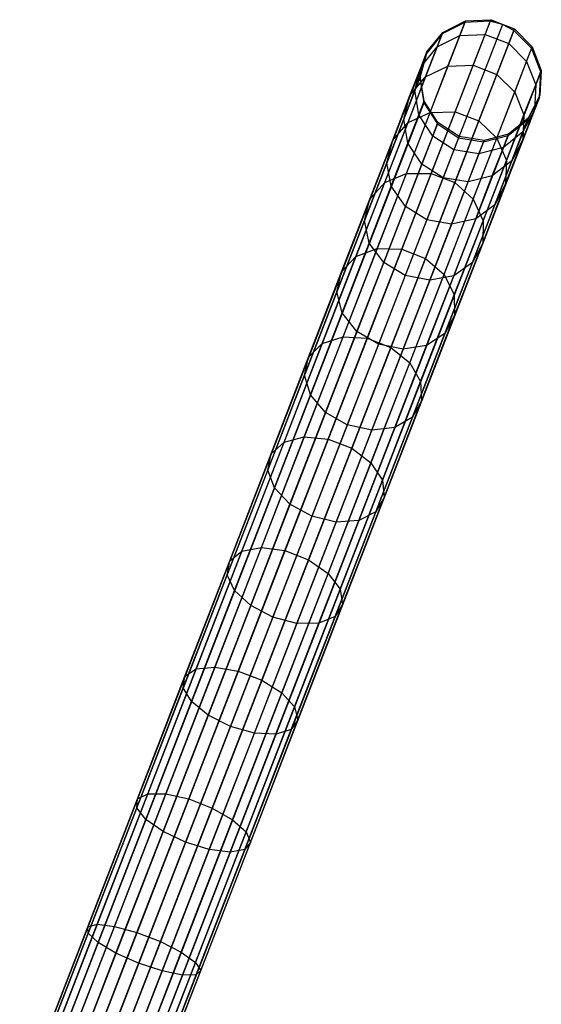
# Model space of a CAD drawing. Extents: x -102 to 102, y -101 to 102.
# Tile 472 of 481: x 29 to 37, y 79 to 95. Entities that reach past the tile are written whole.
import ezdxf

# ---------------------------------------------------------------- set-up
doc = ezdxf.new("R2010")
doc.units = 0
doc.header["$LTSCALE"] = 25.4
doc.layers.get('0').update_dxf_attribs({"linetype": 'CONTINUOUS'})

# ---------------------------------------------------------------- blocks, each defined once
blk = doc.blocks.new('NL2500011659_STL')
at = {"color": 0}
for p, q in [((36.095, 94.796, -26.515), (36.51, 94.816, -26.507)), ((36.095, 94.796, -26.515), (36.51, 94.816, -26.507)), ((36.416, 94.574, -24.063), (36.51, 94.816, -26.507)), ((36.416, 94.574, -24.063), (36.51, 94.816, -26.507)), ((36.5, 94.79, -28.963), (36.51, 94.816, -26.507)), ((36.5, 94.79, -28.963), (36.51, 94.816, -26.507)), ((36.702, 94.736, -28.965), (36.51, 94.816, -26.507)), ((36.51, 94.816, -26.507), (36.898, 94.666, -26.507)), ((36.702, 94.736, -28.965), (36.51, 94.816, -26.507)), ((36.51, 94.816, -26.507), (36.898, 94.666, -26.507)), ((36.085, 94.77, -28.952), (29.517, 77.817, -288.952)), ((36.085, 94.77, -28.952), (29.517, 77.817, -288.952)), ((36.5, 94.79, -28.963), (29.933, 77.837, -288.963)), ((36.5, 94.79, -28.963), (29.933, 77.837, -288.963)), ((36.702, 94.736, -28.965), (30.134, 77.782, -288.965)), ((36.702, 94.736, -28.965), (30.134, 77.782, -288.965)), ((36.888, 94.64, -28.963), (30.32, 77.687, -288.963)), ((36.888, 94.64, -28.963), (30.32, 77.687, -288.963)), ((36.085, 94.77, -28.952), (35.714, 94.583, -28.93)), ((36.085, 94.77, -28.952), (35.714, 94.583, -28.93)), ((35.724, 94.608, -26.529), (36.095, 94.796, -26.515)), ((35.724, 94.608, -26.529), (36.095, 94.796, -26.515)), ((36.002, 94.555, -24.091), (36.095, 94.796, -26.515)), ((36.002, 94.555, -24.091), (36.095, 94.796, -26.515)), ((36.085, 94.77, -28.952), (36.095, 94.796, -26.515)), ((36.085, 94.77, -28.952), (36.095, 94.796, -26.515)), ((36.5, 94.79, -28.963), (36.085, 94.77, -28.952)), ((36.5, 94.79, -28.963), (36.085, 94.77, -28.952)), ((36.702, 94.736, -28.965), (36.5, 94.79, -28.963)), ((36.702, 94.736, -28.965), (36.5, 94.79, -28.963)), ((36.888, 94.64, -28.963), (36.702, 94.736, -28.965)), ((36.702, 94.736, -28.965), (36.898, 94.666, -26.507)), ((36.702, 94.736, -28.965), (36.898, 94.666, -26.507)), ((36.888, 94.64, -28.963), (36.702, 94.736, -28.965)), ((36.804, 94.424, -24.063), (36.898, 94.666, -26.507)), ((36.804, 94.424, -24.063), (36.898, 94.666, -26.507)), ((36.888, 94.64, -28.963), (36.898, 94.666, -26.507)), ((36.888, 94.64, -28.963), (36.898, 94.666, -26.507)), ((37.181, 94.346, -28.952), (36.888, 94.64, -28.963)), ((37.181, 94.346, -28.952), (36.888, 94.64, -28.963)), ((36.898, 94.666, -26.507), (37.191, 94.371, -26.515)), ((36.898, 94.666, -26.507), (37.191, 94.371, -26.515)), ((35.714, 94.583, -28.93), (29.147, 77.63, -288.93)), ((35.714, 94.583, -28.93), (29.147, 77.63, -288.93)), ((35.714, 94.583, -28.93), (35.452, 94.262, -28.902)), ((35.714, 94.583, -28.93), (35.452, 94.262, -28.902)), ((35.462, 94.287, -26.548), (35.724, 94.608, -26.529)), ((35.462, 94.287, -26.548), (35.724, 94.608, -26.529)), ((35.632, 94.372, -24.142), (35.724, 94.608, -26.529)), ((35.632, 94.372, -24.142), (35.724, 94.608, -26.529)), ((35.632, 94.372, -24.142), (36.002, 94.555, -24.091)), ((35.632, 94.372, -24.142), (36.002, 94.555, -24.091)), ((35.714, 94.583, -28.93), (35.724, 94.608, -26.529)), ((35.714, 94.583, -28.93), (35.724, 94.608, -26.529)), ((35.807, 94.052, -21.714), (36.002, 94.555, -24.091)), ((35.807, 94.052, -21.714), (36.002, 94.555, -24.091)), ((36.002, 94.555, -24.091), (36.416, 94.574, -24.063)), ((36.002, 94.555, -24.091), (36.416, 94.574, -24.063)), ((36.22, 94.067, -21.667), (36.416, 94.574, -24.063)), ((36.22, 94.067, -21.667), (36.416, 94.574, -24.063)), ((36.416, 94.574, -24.063), (36.804, 94.424, -24.063)), ((36.416, 94.574, -24.063), (36.804, 94.424, -24.063)), ((37.181, 94.346, -28.952), (30.614, 77.392, -288.952)), ((37.181, 94.346, -28.952), (30.614, 77.392, -288.952)), ((35.372, 94.054, -24.207), (35.632, 94.372, -24.142)), ((35.372, 94.054, -24.207), (35.632, 94.372, -24.142)), ((35.44, 93.876, -21.8), (35.632, 94.372, -24.142)), ((35.44, 93.876, -21.8), (35.632, 94.372, -24.142)), ((36.608, 93.917, -21.667), (36.804, 94.424, -24.063)), ((36.608, 93.917, -21.667), (36.804, 94.424, -24.063)), ((36.804, 94.424, -24.063), (37.098, 94.131, -24.091)), ((36.804, 94.424, -24.063), (37.098, 94.131, -24.091)), ((37.098, 94.131, -24.091), (37.191, 94.371, -26.515)), ((37.098, 94.131, -24.091), (37.191, 94.371, -26.515)), ((37.181, 94.346, -28.952), (37.191, 94.371, -26.515)), ((37.181, 94.346, -28.952), (37.191, 94.371, -26.515)), ((37.329, 93.958, -28.93), (37.181, 94.346, -28.952)), ((37.329, 93.958, -28.93), (37.181, 94.346, -28.952)), ((37.191, 94.371, -26.515), (37.339, 93.983, -26.529)), ((37.191, 94.371, -26.515), (37.339, 93.983, -26.529)), ((35.452, 94.262, -28.902), (28.884, 77.309, -288.902)), ((35.452, 94.262, -28.902), (28.884, 77.309, -288.902)), ((35.452, 94.262, -28.902), (35.343, 93.862, -28.874)), ((35.452, 94.262, -28.902), (35.343, 93.862, -28.874)), ((35.353, 93.886, -26.568), (35.462, 94.287, -26.548)), ((35.353, 93.886, -26.568), (35.462, 94.287, -26.548)), ((35.372, 94.054, -24.207), (35.462, 94.287, -26.548)), ((35.372, 94.054, -24.207), (35.462, 94.287, -26.548)), ((35.452, 94.262, -28.902), (35.462, 94.287, -26.548)), ((35.452, 94.262, -28.902), (35.462, 94.287, -26.548)), ((35.183, 93.568, -21.91), (35.372, 94.054, -24.207)), ((35.183, 93.568, -21.91), (35.372, 94.054, -24.207)), ((35.265, 93.658, -24.274), (35.372, 94.054, -24.207)), ((35.265, 93.658, -24.274), (35.372, 94.054, -24.207)), ((35.44, 93.876, -21.8), (35.807, 94.052, -21.714)), ((35.44, 93.876, -21.8), (35.807, 94.052, -21.714)), ((35.513, 93.294, -19.417), (35.807, 94.052, -21.714)), ((35.513, 93.294, -19.417), (35.807, 94.052, -21.714)), ((35.807, 94.052, -21.714), (36.22, 94.067, -21.667)), ((35.807, 94.052, -21.714), (36.22, 94.067, -21.667)), ((35.924, 93.302, -19.351), (36.22, 94.067, -21.667)), ((35.924, 93.302, -19.351), (36.22, 94.067, -21.667)), ((36.22, 94.067, -21.667), (36.608, 93.917, -21.667)), ((36.22, 94.067, -21.667), (36.608, 93.917, -21.667)), ((36.903, 93.628, -21.714), (37.098, 94.131, -24.091)), ((36.903, 93.628, -21.714), (37.098, 94.131, -24.091)), ((37.098, 94.131, -24.091), (37.247, 93.746, -24.142)), ((37.098, 94.131, -24.091), (37.247, 93.746, -24.142)), ((35.343, 93.862, -28.874), (28.776, 76.908, -288.874)), ((35.343, 93.862, -28.874), (28.776, 76.908, -288.874)), ((37.329, 93.958, -28.93), (30.762, 77.004, -288.93)), ((37.329, 93.958, -28.93), (30.762, 77.004, -288.93)), ((35.151, 93.129, -19.537), (35.44, 93.876, -21.8)), ((35.151, 93.129, -19.537), (35.44, 93.876, -21.8)), ((35.183, 93.568, -21.91), (35.44, 93.876, -21.8)), ((35.183, 93.568, -21.91), (35.44, 93.876, -21.8)), ((35.265, 93.658, -24.274), (35.353, 93.886, -26.568)), ((35.265, 93.658, -24.274), (35.353, 93.886, -26.568)), ((35.343, 93.862, -28.874), (35.353, 93.886, -26.568)), ((35.343, 93.862, -28.874), (35.353, 93.886, -26.568)), ((35.343, 93.862, -28.874), (35.408, 93.451, -28.848)), ((35.343, 93.862, -28.874), (35.408, 93.451, -28.848)), ((35.417, 93.475, -26.585), (35.353, 93.886, -26.568)), ((35.417, 93.475, -26.585), (35.353, 93.886, -26.568)), ((36.311, 93.152, -19.351), (36.608, 93.917, -21.667)), ((36.311, 93.152, -19.351), (36.608, 93.917, -21.667)), ((36.608, 93.917, -21.667), (36.903, 93.628, -21.714)), ((36.608, 93.917, -21.667), (36.903, 93.628, -21.714)), ((37.247, 93.746, -24.142), (37.339, 93.983, -26.529)), ((37.247, 93.746, -24.142), (37.339, 93.983, -26.529)), ((37.307, 93.543, -28.902), (37.329, 93.958, -28.93)), ((37.307, 93.543, -28.902), (37.329, 93.958, -28.93)), ((37.339, 93.983, -26.529), (37.316, 93.568, -26.548)), ((37.339, 93.983, -26.529), (37.316, 93.568, -26.548)), ((37.329, 93.958, -28.93), (37.339, 93.983, -26.529)), ((37.329, 93.958, -28.93), (37.339, 93.983, -26.529)), ((37.055, 93.251, -21.8), (37.247, 93.746, -24.142)), ((37.055, 93.251, -21.8), (37.247, 93.746, -24.142)), ((37.247, 93.746, -24.142), (37.226, 93.336, -24.207)), ((37.247, 93.746, -24.142), (37.226, 93.336, -24.207)), ((37.307, 93.543, -28.902), (30.739, 76.59, -288.902)), ((37.307, 93.543, -28.902), (30.739, 76.59, -288.902)), ((34.899, 92.835, -19.691), (35.183, 93.568, -21.91)), ((34.899, 92.835, -19.691), (35.183, 93.568, -21.91)), ((35.08, 93.182, -22.025), (35.265, 93.658, -24.274)), ((35.08, 93.182, -22.025), (35.265, 93.658, -24.274)), ((35.08, 93.182, -22.025), (35.183, 93.568, -21.91)), ((35.08, 93.182, -22.025), (35.183, 93.568, -21.91)), ((35.33, 93.252, -24.333), (35.265, 93.658, -24.274)), ((35.33, 93.252, -24.333), (35.265, 93.658, -24.274)), ((36.609, 92.869, -19.417), (36.903, 93.628, -21.714)), ((36.609, 92.869, -19.417), (36.903, 93.628, -21.714)), ((36.903, 93.628, -21.714), (37.055, 93.251, -21.8)), ((36.903, 93.628, -21.714), (37.055, 93.251, -21.8)), ((37.117, 93.174, -28.874), (37.307, 93.543, -28.902)), ((37.117, 93.174, -28.874), (37.307, 93.543, -28.902)), ((37.316, 93.568, -26.548), (37.126, 93.199, -26.568)), ((37.316, 93.568, -26.548), (37.126, 93.199, -26.568)), ((37.226, 93.336, -24.207), (37.316, 93.568, -26.548)), ((37.226, 93.336, -24.207), (37.316, 93.568, -26.548)), ((37.307, 93.543, -28.902), (37.316, 93.568, -26.548)), ((37.307, 93.543, -28.902), (37.316, 93.568, -26.548)), ((35.408, 93.451, -28.848), (28.84, 76.498, -288.848)), ((35.408, 93.451, -28.848), (28.84, 76.498, -288.848)), ((35.33, 93.252, -24.333), (35.417, 93.475, -26.585)), ((35.33, 93.252, -24.333), (35.417, 93.475, -26.585)), ((35.408, 93.451, -28.848), (35.417, 93.475, -26.585)), ((35.408, 93.451, -28.848), (35.417, 93.475, -26.585)), ((35.408, 93.451, -28.848), (35.633, 93.103, -28.831)), ((35.408, 93.451, -28.848), (35.633, 93.103, -28.831)), ((35.642, 93.126, -26.596), (35.417, 93.475, -26.585)), ((35.642, 93.126, -26.596), (35.417, 93.475, -26.585)), ((34.802, 92.464, -19.851), (35.08, 93.182, -22.025)), ((34.802, 92.464, -19.851), (35.08, 93.182, -22.025)), ((35.149, 92.785, -22.125), (35.08, 93.182, -22.025)), ((35.149, 92.785, -22.125), (35.08, 93.182, -22.025)), ((35.124, 92.29, -17.231), (35.513, 93.294, -19.417)), ((35.124, 92.29, -17.231), (35.513, 93.294, -19.417)), ((35.149, 92.785, -22.125), (35.33, 93.252, -24.333)), ((35.149, 92.785, -22.125), (35.33, 93.252, -24.333)), ((35.151, 93.129, -19.537), (35.513, 93.294, -19.417)), ((35.151, 93.129, -19.537), (35.513, 93.294, -19.417)), ((35.557, 92.905, -24.373), (35.33, 93.252, -24.333)), ((35.557, 92.905, -24.373), (35.33, 93.252, -24.333)), ((35.513, 93.294, -19.417), (35.924, 93.302, -19.351)), ((35.513, 93.294, -19.417), (35.924, 93.302, -19.351)), ((35.532, 92.29, -17.147), (35.924, 93.302, -19.351)), ((35.532, 92.29, -17.147), (35.924, 93.302, -19.351)), ((35.924, 93.302, -19.351), (36.311, 93.152, -19.351)), ((35.924, 93.302, -19.351), (36.311, 93.152, -19.351)), ((36.766, 92.503, -19.537), (37.055, 93.251, -21.8)), ((36.766, 92.503, -19.537), (37.055, 93.251, -21.8)), ((37.126, 93.199, -26.568), (36.803, 92.938, -26.585)), ((37.126, 93.199, -26.568), (36.803, 92.938, -26.585)), ((37.226, 93.336, -24.207), (37.038, 92.971, -24.274)), ((37.038, 92.85, -21.91), (37.226, 93.336, -24.207)), ((37.038, 92.85, -21.91), (37.226, 93.336, -24.207)), ((37.226, 93.336, -24.207), (37.038, 92.971, -24.274)), ((37.055, 93.251, -21.8), (37.038, 92.85, -21.91)), ((37.055, 93.251, -21.8), (37.038, 92.85, -21.91)), ((37.038, 92.971, -24.274), (37.126, 93.199, -26.568)), ((37.038, 92.971, -24.274), (37.126, 93.199, -26.568)), ((37.117, 93.174, -28.874), (37.126, 93.199, -26.568)), ((37.117, 93.174, -28.874), (37.126, 93.199, -26.568)), ((35.633, 93.103, -28.831), (29.065, 76.149, -288.831)), ((35.633, 93.103, -28.831), (29.065, 76.149, -288.831)), ((37.117, 93.174, -28.874), (30.549, 76.221, -288.874)), ((37.117, 93.174, -28.874), (30.549, 76.221, -288.874)), ((34.768, 92.14, -17.383), (35.151, 93.129, -19.537)), ((34.768, 92.14, -17.383), (35.151, 93.129, -19.537)), ((34.899, 92.835, -19.691), (35.151, 93.129, -19.537)), ((34.899, 92.835, -19.691), (35.151, 93.129, -19.537)), ((35.557, 92.905, -24.373), (35.642, 93.126, -26.596)), ((35.557, 92.905, -24.373), (35.642, 93.126, -26.596)), ((35.633, 93.103, -28.831), (35.642, 93.126, -26.596)), ((35.633, 93.103, -28.831), (35.642, 93.126, -26.596)), ((35.633, 93.103, -28.831), (35.981, 92.875, -28.825)), ((35.633, 93.103, -28.831), (35.981, 92.875, -28.825)), ((35.99, 92.898, -26.6), (35.642, 93.126, -26.596)), ((35.99, 92.898, -26.6), (35.642, 93.126, -26.596)), ((35.919, 92.14, -17.147), (36.311, 93.152, -19.351)), ((35.919, 92.14, -17.147), (36.311, 93.152, -19.351)), ((36.311, 93.152, -19.351), (36.609, 92.869, -19.417)), ((36.311, 93.152, -19.351), (36.609, 92.869, -19.417)), ((36.793, 92.915, -28.848), (37.117, 93.174, -28.874)), ((36.793, 92.915, -28.848), (37.117, 93.174, -28.874)), ((35.981, 92.875, -28.825), (29.414, 75.922, -288.825)), ((35.981, 92.875, -28.825), (29.414, 75.922, -288.825)), ((36.793, 92.915, -28.848), (30.226, 75.961, -288.848)), ((36.793, 92.915, -28.848), (30.226, 75.961, -288.848)), ((35.378, 92.444, -22.193), (35.557, 92.905, -24.373)), ((35.378, 92.444, -22.193), (35.557, 92.905, -24.373)), ((35.905, 92.679, -24.387), (35.557, 92.905, -24.373)), ((35.905, 92.679, -24.387), (35.557, 92.905, -24.373)), ((35.99, 92.898, -26.6), (35.905, 92.679, -24.387)), ((35.99, 92.898, -26.6), (35.905, 92.679, -24.387)), ((35.981, 92.875, -28.825), (35.99, 92.898, -26.6)), ((35.981, 92.875, -28.825), (35.99, 92.898, -26.6)), ((35.981, 92.875, -28.825), (36.392, 92.809, -28.831)), ((35.981, 92.875, -28.825), (36.392, 92.809, -28.831)), ((36.401, 92.832, -26.596), (35.99, 92.898, -26.6)), ((36.401, 92.832, -26.596), (35.99, 92.898, -26.6)), ((36.22, 91.865, -17.231), (36.609, 92.869, -19.417)), ((36.22, 91.865, -17.231), (36.609, 92.869, -19.417)), ((36.392, 92.809, -28.831), (36.793, 92.915, -28.848)), ((36.392, 92.809, -28.831), (36.793, 92.915, -28.848)), ((36.803, 92.938, -26.585), (36.401, 92.832, -26.596)), ((36.803, 92.938, -26.585), (36.401, 92.832, -26.596)), ((36.609, 92.869, -19.417), (36.766, 92.503, -19.537)), ((36.609, 92.869, -19.417), (36.766, 92.503, -19.537)), ((37.038, 92.971, -24.274), (36.716, 92.715, -24.333)), ((37.038, 92.971, -24.274), (36.716, 92.715, -24.333)), ((36.716, 92.715, -24.333), (36.803, 92.938, -26.585)), ((36.716, 92.715, -24.333), (36.803, 92.938, -26.585)), ((36.793, 92.915, -28.848), (36.803, 92.938, -26.585)), ((36.793, 92.915, -28.848), (36.803, 92.938, -26.585)), ((36.854, 92.495, -22.025), (37.038, 92.971, -24.274)), ((36.854, 92.495, -22.025), (37.038, 92.971, -24.274)), ((36.392, 92.809, -28.831), (29.824, 75.855, -288.831)), ((36.392, 92.809, -28.831), (29.824, 75.855, -288.831)), ((34.524, 91.866, -17.578), (34.899, 92.835, -19.691)), ((34.524, 91.866, -17.578), (34.899, 92.835, -19.691)), ((34.802, 92.464, -19.851), (34.899, 92.835, -19.691)), ((34.802, 92.464, -19.851), (34.899, 92.835, -19.691)), ((34.876, 92.08, -19.991), (35.149, 92.785, -22.125)), ((34.876, 92.08, -19.991), (35.149, 92.785, -22.125)), ((35.378, 92.444, -22.193), (35.149, 92.785, -22.125)), ((35.378, 92.444, -22.193), (35.149, 92.785, -22.125)), ((36.315, 92.612, -24.373), (36.401, 92.832, -26.596)), ((36.315, 92.612, -24.373), (36.401, 92.832, -26.596)), ((36.716, 92.715, -24.333), (36.315, 92.612, -24.373)), ((36.716, 92.715, -24.333), (36.315, 92.612, -24.373)), ((36.392, 92.809, -28.831), (36.401, 92.832, -26.596)), ((36.392, 92.809, -28.831), (36.401, 92.832, -26.596)), ((36.535, 92.248, -22.125), (36.716, 92.715, -24.333)), ((36.535, 92.248, -22.125), (36.716, 92.715, -24.333)), ((36.754, 92.117, -19.691), (37.038, 92.85, -21.91)), ((36.754, 92.117, -19.691), (37.038, 92.85, -21.91)), ((37.038, 92.85, -21.91), (36.854, 92.495, -22.025)), ((37.038, 92.85, -21.91), (36.854, 92.495, -22.025)), ((35.905, 92.679, -24.387), (35.727, 92.22, -22.217)), ((35.905, 92.679, -24.387), (35.727, 92.22, -22.217)), ((36.315, 92.612, -24.373), (35.905, 92.679, -24.387)), ((36.315, 92.612, -24.373), (35.905, 92.679, -24.387)), ((36.137, 92.15, -22.193), (36.315, 92.612, -24.373)), ((36.137, 92.15, -22.193), (36.315, 92.612, -24.373)), ((34.434, 91.515, -17.782), (34.802, 92.464, -19.851)), ((34.434, 91.515, -17.782), (34.802, 92.464, -19.851)), ((34.876, 92.08, -19.991), (34.802, 92.464, -19.851)), ((34.876, 92.08, -19.991), (34.802, 92.464, -19.851)), ((35.109, 91.748, -20.086), (35.378, 92.444, -22.193)), ((35.109, 91.748, -20.086), (35.378, 92.444, -22.193)), ((35.727, 92.22, -22.217), (35.378, 92.444, -22.193)), ((35.727, 92.22, -22.217), (35.378, 92.444, -22.193)), ((36.383, 91.514, -17.383), (36.766, 92.503, -19.537)), ((36.383, 91.514, -17.383), (36.766, 92.503, -19.537)), ((36.854, 92.495, -22.025), (36.535, 92.248, -22.125)), ((36.854, 92.495, -22.025), (36.535, 92.248, -22.125)), ((36.576, 91.777, -19.851), (36.854, 92.495, -22.025)), ((36.576, 91.777, -19.851), (36.854, 92.495, -22.025)), ((36.766, 92.503, -19.537), (36.754, 92.117, -19.691)), ((36.766, 92.503, -19.537), (36.754, 92.117, -19.691)), ((34.646, 91.055, -15.185), (35.124, 92.29, -17.231)), ((34.646, 91.055, -15.185), (35.124, 92.29, -17.231)), ((34.768, 92.14, -17.383), (35.124, 92.29, -17.231)), ((34.768, 92.14, -17.383), (35.124, 92.29, -17.231)), ((35.049, 91.045, -15.085), (35.532, 92.29, -17.147)), ((35.049, 91.045, -15.085), (35.532, 92.29, -17.147)), ((35.124, 92.29, -17.231), (35.532, 92.29, -17.147)), ((35.124, 92.29, -17.231), (35.532, 92.29, -17.147)), ((35.727, 92.22, -22.217), (35.459, 91.527, -20.12)), ((35.727, 92.22, -22.217), (35.459, 91.527, -20.12)), ((35.532, 92.29, -17.147), (35.919, 92.14, -17.147)), ((35.532, 92.29, -17.147), (35.919, 92.14, -17.147)), ((36.137, 92.15, -22.193), (35.727, 92.22, -22.217)), ((36.137, 92.15, -22.193), (35.727, 92.22, -22.217)), ((36.535, 92.248, -22.125), (36.137, 92.15, -22.193)), ((36.535, 92.248, -22.125), (36.137, 92.15, -22.193)), ((36.262, 91.543, -19.991), (36.535, 92.248, -22.125)), ((36.262, 91.543, -19.991), (36.535, 92.248, -22.125)), ((34.296, 90.923, -15.368), (34.768, 92.14, -17.383)), ((34.296, 90.923, -15.368), (34.768, 92.14, -17.383)), ((34.515, 91.147, -17.96), (34.876, 92.08, -19.991)), ((34.515, 91.147, -17.96), (34.876, 92.08, -19.991)), ((34.524, 91.866, -17.578), (34.768, 92.14, -17.383)), ((34.524, 91.866, -17.578), (34.768, 92.14, -17.383)), ((35.109, 91.748, -20.086), (34.876, 92.08, -19.991)), ((35.109, 91.748, -20.086), (34.876, 92.08, -19.991)), ((35.437, 90.894, -15.085), (35.919, 92.14, -17.147)), ((35.437, 90.894, -15.085), (35.919, 92.14, -17.147)), ((35.867, 91.455, -20.086), (36.137, 92.15, -22.193)), ((35.867, 91.455, -20.086), (36.137, 92.15, -22.193)), ((35.919, 92.14, -17.147), (36.22, 91.865, -17.231)), ((35.919, 92.14, -17.147), (36.22, 91.865, -17.231)), ((36.378, 91.147, -17.578), (36.754, 92.117, -19.691)), ((36.378, 91.147, -17.578), (36.754, 92.117, -19.691)), ((36.754, 92.117, -19.691), (36.576, 91.777, -19.851)), ((36.754, 92.117, -19.691), (36.576, 91.777, -19.851)), ((34.061, 90.672, -15.602), (34.524, 91.866, -17.578)), ((34.061, 90.672, -15.602), (34.524, 91.866, -17.578)), ((34.434, 91.515, -17.782), (34.524, 91.866, -17.578)), ((34.434, 91.515, -17.782), (34.524, 91.866, -17.578)), ((34.752, 90.828, -18.081), (35.109, 91.748, -20.086)), ((34.752, 90.828, -18.081), (35.109, 91.748, -20.086)), ((35.459, 91.527, -20.12), (35.109, 91.748, -20.086)), ((35.459, 91.527, -20.12), (35.109, 91.748, -20.086)), ((35.742, 90.63, -15.185), (36.22, 91.865, -17.231)), ((35.742, 90.63, -15.185), (36.22, 91.865, -17.231)), ((36.208, 90.827, -17.782), (36.576, 91.777, -19.851)), ((36.208, 90.827, -17.782), (36.576, 91.777, -19.851)), ((36.22, 91.865, -17.231), (36.383, 91.514, -17.383)), ((36.22, 91.865, -17.231), (36.383, 91.514, -17.383)), ((36.576, 91.777, -19.851), (36.262, 91.543, -19.991)), ((36.576, 91.777, -19.851), (36.262, 91.543, -19.991)), ((33.981, 90.346, -15.847), (34.434, 91.515, -17.782)), ((33.981, 90.346, -15.847), (34.434, 91.515, -17.782)), ((34.515, 91.147, -17.96), (34.434, 91.515, -17.782)), ((34.515, 91.147, -17.96), (34.434, 91.515, -17.782)), ((35.459, 91.527, -20.12), (35.104, 90.611, -18.123)), ((35.459, 91.527, -20.12), (35.104, 90.611, -18.123)), ((35.867, 91.455, -20.086), (35.459, 91.527, -20.12)), ((35.867, 91.455, -20.086), (35.459, 91.527, -20.12)), ((35.51, 90.534, -18.081), (35.867, 91.455, -20.086)), ((35.51, 90.534, -18.081), (35.867, 91.455, -20.086)), ((36.262, 91.543, -19.991), (35.867, 91.455, -20.086)), ((36.262, 91.543, -19.991), (35.867, 91.455, -20.086)), ((35.901, 90.61, -17.96), (36.262, 91.543, -19.991)), ((35.901, 90.61, -17.96), (36.262, 91.543, -19.991)), ((35.911, 90.297, -15.368), (36.383, 91.514, -17.383)), ((35.911, 90.297, -15.368), (36.383, 91.514, -17.383)), ((36.383, 91.514, -17.383), (36.378, 91.147, -17.578)), ((36.383, 91.514, -17.383), (36.378, 91.147, -17.578)), ((34.07, 90, -16.06), (34.515, 91.147, -17.96)), ((34.07, 90, -16.06), (34.515, 91.147, -17.96)), ((34.752, 90.828, -18.081), (34.515, 91.147, -17.96)), ((34.752, 90.828, -18.081), (34.515, 91.147, -17.96)), ((35.916, 89.954, -15.602), (36.378, 91.147, -17.578)), ((35.916, 89.954, -15.602), (36.378, 91.147, -17.578)), ((36.378, 91.147, -17.578), (36.208, 90.827, -17.782)), ((36.378, 91.147, -17.578), (36.208, 90.827, -17.782)), ((33.743, 89.495, -13.519), (34.296, 90.923, -15.368)), ((33.743, 89.495, -13.519), (34.296, 90.923, -15.368)), ((34.061, 90.672, -15.602), (34.296, 90.923, -15.368)), ((34.061, 90.672, -15.602), (34.296, 90.923, -15.368)), ((34.084, 89.605, -13.308), (34.646, 91.055, -15.185)), ((34.084, 89.605, -13.308), (34.646, 91.055, -15.185)), ((34.296, 90.923, -15.368), (34.646, 91.055, -15.185)), ((34.296, 90.923, -15.368), (34.646, 91.055, -15.185)), ((34.483, 89.583, -13.193), (35.049, 91.045, -15.085)), ((34.483, 89.583, -13.193), (35.049, 91.045, -15.085)), ((34.646, 91.055, -15.185), (35.049, 91.045, -15.085)), ((34.646, 91.055, -15.185), (35.049, 91.045, -15.085)), ((35.049, 91.045, -15.085), (35.437, 90.894, -15.085)), ((35.049, 91.045, -15.085), (35.437, 90.894, -15.085)), ((34.313, 89.695, -16.204), (34.752, 90.828, -18.081)), ((34.313, 89.695, -16.204), (34.752, 90.828, -18.081)), ((35.104, 90.611, -18.123), (34.752, 90.828, -18.081)), ((35.104, 90.611, -18.123), (34.752, 90.828, -18.081)), ((34.871, 89.433, -13.193), (35.437, 90.894, -15.085)), ((34.871, 89.433, -13.193), (35.437, 90.894, -15.085)), ((35.437, 90.894, -15.085), (35.742, 90.63, -15.185)), ((35.437, 90.894, -15.085), (35.742, 90.63, -15.185)), ((35.755, 89.658, -15.847), (36.208, 90.827, -17.782)), ((35.755, 89.658, -15.847), (36.208, 90.827, -17.782)), ((36.208, 90.827, -17.782), (35.901, 90.61, -17.96)), ((36.208, 90.827, -17.782), (35.901, 90.61, -17.96)), ((33.519, 89.271, -13.789), (34.061, 90.672, -15.602)), ((33.519, 89.271, -13.789), (34.061, 90.672, -15.602)), ((33.981, 90.346, -15.847), (34.061, 90.672, -15.602)), ((33.981, 90.346, -15.847), (34.061, 90.672, -15.602)), ((35.104, 90.611, -18.123), (34.667, 89.483, -16.256)), ((35.104, 90.611, -18.123), (34.667, 89.483, -16.256)), ((35.51, 90.534, -18.081), (35.104, 90.611, -18.123)), ((35.51, 90.534, -18.081), (35.104, 90.611, -18.123)), ((35.18, 89.18, -13.308), (35.742, 90.63, -15.185)), ((35.18, 89.18, -13.308), (35.742, 90.63, -15.185)), ((35.456, 89.463, -16.06), (35.901, 90.61, -17.96)), ((35.456, 89.463, -16.06), (35.901, 90.61, -17.96)), ((35.901, 90.61, -17.96), (35.51, 90.534, -18.081)), ((35.901, 90.61, -17.96), (35.51, 90.534, -18.081)), ((35.742, 90.63, -15.185), (35.911, 90.297, -15.368)), ((35.742, 90.63, -15.185), (35.911, 90.297, -15.368)), ((35.071, 89.401, -16.204), (35.51, 90.534, -18.081)), ((35.071, 89.401, -16.204), (35.51, 90.534, -18.081)), ((33.45, 88.974, -14.071), (33.981, 90.346, -15.847)), ((33.45, 88.974, -14.071), (33.981, 90.346, -15.847)), ((34.07, 90, -16.06), (33.981, 90.346, -15.847)), ((34.07, 90, -16.06), (33.981, 90.346, -15.847)), ((35.358, 88.869, -13.519), (35.911, 90.297, -15.368)), ((35.358, 88.869, -13.519), (35.911, 90.297, -15.368)), ((35.911, 90.297, -15.368), (35.916, 89.954, -15.602)), ((35.911, 90.297, -15.368), (35.916, 89.954, -15.602)), ((33.549, 88.653, -14.316), (34.07, 90, -16.06)), ((33.549, 88.653, -14.316), (34.07, 90, -16.06)), ((34.313, 89.695, -16.204), (34.07, 90, -16.06)), ((34.313, 89.695, -16.204), (34.07, 90, -16.06)), ((35.373, 88.553, -13.789), (35.916, 89.954, -15.602)), ((35.373, 88.553, -13.789), (35.916, 89.954, -15.602)), ((35.916, 89.954, -15.602), (35.755, 89.658, -15.847)), ((35.916, 89.954, -15.602), (35.755, 89.658, -15.847)), ((33.798, 88.365, -14.483), (34.313, 89.695, -16.204)), ((33.798, 88.365, -14.483), (34.313, 89.695, -16.204)), ((34.667, 89.483, -16.256), (34.313, 89.695, -16.204)), ((34.667, 89.483, -16.256), (34.313, 89.695, -16.204)), ((35.224, 88.286, -14.071), (35.755, 89.658, -15.847)), ((35.224, 88.286, -14.071), (35.755, 89.658, -15.847)), ((35.755, 89.658, -15.847), (35.456, 89.463, -16.06)), ((35.755, 89.658, -15.847), (35.456, 89.463, -16.06)), ((33.115, 87.874, -11.862), (33.743, 89.495, -13.519)), ((33.115, 87.874, -11.862), (33.743, 89.495, -13.519)), ((33.447, 87.96, -11.626), (34.084, 89.605, -13.308)), ((33.447, 87.96, -11.626), (34.084, 89.605, -13.308)), ((33.519, 89.271, -13.789), (33.743, 89.495, -13.519)), ((33.519, 89.271, -13.789), (33.743, 89.495, -13.519)), ((33.743, 89.495, -13.519), (34.084, 89.605, -13.308)), ((33.743, 89.495, -13.519), (34.084, 89.605, -13.308)), ((33.841, 87.925, -11.497), (34.483, 89.583, -13.193)), ((33.841, 87.925, -11.497), (34.483, 89.583, -13.193)), ((34.084, 89.605, -13.308), (34.483, 89.583, -13.193)), ((34.084, 89.605, -13.308), (34.483, 89.583, -13.193)), ((34.667, 89.483, -16.256), (34.154, 88.159, -14.542)), ((34.667, 89.483, -16.256), (34.154, 88.159, -14.542)), ((34.483, 89.583, -13.193), (34.871, 89.433, -13.193)), ((34.483, 89.583, -13.193), (34.871, 89.433, -13.193)), ((35.071, 89.401, -16.204), (34.667, 89.483, -16.256)), ((35.071, 89.401, -16.204), (34.667, 89.483, -16.256)), ((34.935, 88.116, -14.316), (35.456, 89.463, -16.06)), ((34.935, 88.116, -14.316), (35.456, 89.463, -16.06)), ((35.456, 89.463, -16.06), (35.071, 89.401, -16.204)), ((35.456, 89.463, -16.06), (35.071, 89.401, -16.204)), ((34.228, 87.775, -11.497), (34.871, 89.433, -13.193)), ((34.228, 87.775, -11.497), (34.871, 89.433, -13.193)), ((34.556, 88.071, -14.483), (35.071, 89.401, -16.204)), ((34.556, 88.071, -14.483), (35.071, 89.401, -16.204)), ((34.871, 89.433, -13.193), (35.18, 89.18, -13.308)), ((34.871, 89.433, -13.193), (35.18, 89.18, -13.308)), ((32.903, 87.682, -12.164), (33.519, 89.271, -13.789)), ((32.903, 87.682, -12.164), (33.519, 89.271, -13.789)), ((33.45, 88.974, -14.071), (33.519, 89.271, -13.789)), ((33.45, 88.974, -14.071), (33.519, 89.271, -13.789)), ((34.543, 87.536, -11.626), (35.18, 89.18, -13.308)), ((34.543, 87.536, -11.626), (35.18, 89.18, -13.308)), ((35.18, 89.18, -13.308), (35.358, 88.869, -13.519)), ((35.18, 89.18, -13.308), (35.358, 88.869, -13.519)), ((32.847, 87.417, -12.479), (33.45, 88.974, -14.071)), ((32.847, 87.417, -12.479), (33.45, 88.974, -14.071)), ((33.549, 88.653, -14.316), (33.45, 88.974, -14.071)), ((33.549, 88.653, -14.316), (33.45, 88.974, -14.071)), ((34.73, 87.249, -11.862), (35.358, 88.869, -13.519)), ((34.73, 87.249, -11.862), (35.358, 88.869, -13.519)), ((35.358, 88.869, -13.519), (35.373, 88.553, -13.789)), ((35.358, 88.869, -13.519), (35.373, 88.553, -13.789)), ((32.957, 87.125, -12.754), (33.549, 88.653, -14.316)), ((32.957, 87.125, -12.754), (33.549, 88.653, -14.316)), ((33.798, 88.365, -14.483), (33.549, 88.653, -14.316)), ((33.798, 88.365, -14.483), (33.549, 88.653, -14.316)), ((34.758, 86.964, -12.164), (35.373, 88.553, -13.789)), ((34.758, 86.964, -12.164), (35.373, 88.553, -13.789)), ((35.373, 88.553, -13.789), (35.224, 88.286, -14.071)), ((35.373, 88.553, -13.789), (35.224, 88.286, -14.071)), ((33.213, 86.856, -12.94), (33.798, 88.365, -14.483)), ((33.213, 86.856, -12.94), (33.798, 88.365, -14.483)), ((34.154, 88.159, -14.542), (33.798, 88.365, -14.483)), ((34.154, 88.159, -14.542), (33.798, 88.365, -14.483)), ((34.621, 86.73, -12.479), (35.224, 88.286, -14.071)), ((34.621, 86.73, -12.479), (35.224, 88.286, -14.071)), ((35.224, 88.286, -14.071), (34.935, 88.116, -14.316)), ((35.224, 88.286, -14.071), (34.935, 88.116, -14.316)), ((34.154, 88.159, -14.542), (33.572, 86.657, -13.006)), ((34.154, 88.159, -14.542), (33.572, 86.657, -13.006)), ((33.972, 86.562, -12.94), (34.556, 88.071, -14.483)), ((33.972, 86.562, -12.94), (34.556, 88.071, -14.483)), ((34.556, 88.071, -14.483), (34.154, 88.159, -14.542)), ((34.556, 88.071, -14.483), (34.154, 88.159, -14.542)), ((34.343, 86.588, -12.754), (34.935, 88.116, -14.316)), ((34.343, 86.588, -12.754), (34.935, 88.116, -14.316)), ((34.935, 88.116, -14.316), (34.556, 88.071, -14.483)), ((34.935, 88.116, -14.316), (34.556, 88.071, -14.483)), ((32.422, 86.085, -10.419), (33.115, 87.874, -11.862)), ((32.422, 86.085, -10.419), (33.115, 87.874, -11.862)), ((32.743, 86.144, -10.162), (33.447, 87.96, -11.626)), ((32.743, 86.144, -10.162), (33.447, 87.96, -11.626)), ((32.903, 87.682, -12.164), (33.115, 87.874, -11.862)), ((32.903, 87.682, -12.164), (33.115, 87.874, -11.862)), ((33.115, 87.874, -11.862), (33.447, 87.96, -11.626)), ((33.115, 87.874, -11.862), (33.447, 87.96, -11.626)), ((33.131, 86.094, -10.021), (33.841, 87.925, -11.497)), ((33.131, 86.094, -10.021), (33.841, 87.925, -11.497)), ((33.447, 87.96, -11.626), (33.841, 87.925, -11.497)), ((33.447, 87.96, -11.626), (33.841, 87.925, -11.497)), ((33.841, 87.925, -11.497), (34.228, 87.775, -11.497)), ((33.841, 87.925, -11.497), (34.228, 87.775, -11.497)), ((32.223, 85.927, -10.749), (32.903, 87.682, -12.164)), ((32.223, 85.927, -10.749), (32.903, 87.682, -12.164)), ((32.847, 87.417, -12.479), (32.903, 87.682, -12.164)), ((32.847, 87.417, -12.479), (32.903, 87.682, -12.164)), ((33.519, 85.943, -10.021), (34.228, 87.775, -11.497)), ((33.519, 85.943, -10.021), (34.228, 87.775, -11.497)), ((34.228, 87.775, -11.497), (34.543, 87.536, -11.626)), ((34.228, 87.775, -11.497), (34.543, 87.536, -11.626)), ((33.839, 85.719, -10.162), (34.543, 87.536, -11.626)), ((33.839, 85.719, -10.162), (34.543, 87.536, -11.626)), ((34.543, 87.536, -11.626), (34.73, 87.249, -11.862)), ((34.543, 87.536, -11.626), (34.73, 87.249, -11.862)), ((32.181, 85.698, -11.094), (32.847, 87.417, -12.479)), ((32.181, 85.698, -11.094), (32.847, 87.417, -12.479)), ((32.957, 87.125, -12.754), (32.847, 87.417, -12.479)), ((32.957, 87.125, -12.754), (32.847, 87.417, -12.479)), ((34.037, 85.459, -10.419), (34.73, 87.249, -11.862)), ((34.037, 85.459, -10.419), (34.73, 87.249, -11.862)), ((34.73, 87.249, -11.862), (34.758, 86.964, -12.164)), ((34.73, 87.249, -11.862), (34.758, 86.964, -12.164)), ((32.303, 85.438, -11.394), (32.957, 87.125, -12.754)), ((32.303, 85.438, -11.394), (32.957, 87.125, -12.754)), ((33.213, 86.856, -12.94), (32.957, 87.125, -12.754)), ((33.213, 86.856, -12.94), (32.957, 87.125, -12.754)), ((34.078, 85.209, -10.749), (34.758, 86.964, -12.164)), ((34.078, 85.209, -10.749), (34.758, 86.964, -12.164)), ((34.758, 86.964, -12.164), (34.621, 86.73, -12.479)), ((34.758, 86.964, -12.164), (34.621, 86.73, -12.479)), ((32.568, 85.19, -11.597), (33.213, 86.856, -12.94)), ((32.568, 85.19, -11.597), (33.213, 86.856, -12.94)), ((33.572, 86.657, -13.006), (33.213, 86.856, -12.94)), ((33.572, 86.657, -13.006), (33.213, 86.856, -12.94)), ((33.955, 85.011, -11.094), (34.621, 86.73, -12.479)), ((33.955, 85.011, -11.094), (34.621, 86.73, -12.479)), ((34.621, 86.73, -12.479), (34.343, 86.588, -12.754)), ((34.621, 86.73, -12.479), (34.343, 86.588, -12.754)), ((33.572, 86.657, -13.006), (32.93, 84.998, -11.669)), ((33.572, 86.657, -13.006), (32.93, 84.998, -11.669)), ((33.326, 84.896, -11.597), (33.972, 86.562, -12.94)), ((33.326, 84.896, -11.597), (33.972, 86.562, -12.94)), ((33.972, 86.562, -12.94), (33.572, 86.657, -13.006)), ((33.972, 86.562, -12.94), (33.572, 86.657, -13.006)), ((33.689, 84.901, -11.394), (34.343, 86.588, -12.754)), ((33.689, 84.901, -11.394), (34.343, 86.588, -12.754)), ((34.343, 86.588, -12.754), (33.972, 86.562, -12.94)), ((34.343, 86.588, -12.754), (33.972, 86.562, -12.94)), ((31.672, 84.15, -9.211), (32.422, 86.085, -10.419)), ((31.672, 84.15, -9.211), (32.422, 86.085, -10.419)), ((31.982, 84.18, -8.936), (32.743, 86.144, -10.162)), ((31.982, 84.18, -8.936), (32.743, 86.144, -10.162)), ((32.223, 85.927, -10.749), (32.422, 86.085, -10.419)), ((32.223, 85.927, -10.749), (32.422, 86.085, -10.419)), ((32.364, 84.114, -8.785), (33.131, 86.094, -10.021)), ((32.364, 84.114, -8.785), (33.131, 86.094, -10.021)), ((32.422, 86.085, -10.419), (32.743, 86.144, -10.162)), ((32.422, 86.085, -10.419), (32.743, 86.144, -10.162)), ((32.743, 86.144, -10.162), (33.131, 86.094, -10.021)), ((32.743, 86.144, -10.162), (33.131, 86.094, -10.021)), ((33.131, 86.094, -10.021), (33.519, 85.943, -10.021)), ((33.131, 86.094, -10.021), (33.519, 85.943, -10.021)), ((31.488, 84.03, -9.564), (32.223, 85.927, -10.749)), ((31.488, 84.03, -9.564), (32.223, 85.927, -10.749)), ((32.181, 85.698, -11.094), (32.223, 85.927, -10.749)), ((32.181, 85.698, -11.094), (32.223, 85.927, -10.749)), ((32.752, 83.964, -8.785), (33.519, 85.943, -10.021)), ((32.752, 83.964, -8.785), (33.519, 85.943, -10.021)), ((33.519, 85.943, -10.021), (33.839, 85.719, -10.162)), ((33.519, 85.943, -10.021), (33.839, 85.719, -10.162)), ((31.461, 83.84, -9.933), (32.181, 85.698, -11.094)), ((31.461, 83.84, -9.933), (32.181, 85.698, -11.094)), ((32.303, 85.438, -11.394), (32.181, 85.698, -11.094)), ((32.303, 85.438, -11.394), (32.181, 85.698, -11.094)), ((33.078, 83.755, -8.936), (33.839, 85.719, -10.162)), ((33.078, 83.755, -8.936), (33.839, 85.719, -10.162)), ((33.839, 85.719, -10.162), (34.037, 85.459, -10.419)), ((33.839, 85.719, -10.162), (34.037, 85.459, -10.419)), ((31.596, 83.613, -10.254), (32.303, 85.438, -11.394)), ((31.596, 83.613, -10.254), (32.303, 85.438, -11.394)), ((32.568, 85.19, -11.597), (32.303, 85.438, -11.394)), ((32.568, 85.19, -11.597), (32.303, 85.438, -11.394)), ((33.288, 83.524, -9.211), (34.037, 85.459, -10.419)), ((33.288, 83.524, -9.211), (34.037, 85.459, -10.419)), ((34.037, 85.459, -10.419), (34.078, 85.209, -10.749)), ((34.037, 85.459, -10.419), (34.078, 85.209, -10.749)), ((31.87, 83.389, -10.472), (32.568, 85.19, -11.597)), ((31.87, 83.389, -10.472), (32.568, 85.19, -11.597)), ((32.93, 84.998, -11.669), (32.568, 85.19, -11.597)), ((32.93, 84.998, -11.669), (32.568, 85.19, -11.597)), ((33.343, 83.311, -9.564), (34.078, 85.209, -10.749)), ((33.343, 83.311, -9.564), (34.078, 85.209, -10.749)), ((34.078, 85.209, -10.749), (33.955, 85.011, -11.094)), ((34.078, 85.209, -10.749), (33.955, 85.011, -11.094)), ((32.93, 84.998, -11.669), (32.235, 83.205, -10.549)), ((32.93, 84.998, -11.669), (32.235, 83.205, -10.549)), ((33.326, 84.896, -11.597), (32.93, 84.998, -11.669)), ((33.326, 84.896, -11.597), (32.93, 84.998, -11.669)), ((33.235, 83.153, -9.933), (33.955, 85.011, -11.094)), ((33.235, 83.153, -9.933), (33.955, 85.011, -11.094)), ((33.955, 85.011, -11.094), (33.689, 84.901, -11.394)), ((33.955, 85.011, -11.094), (33.689, 84.901, -11.394)), ((32.629, 83.095, -10.472), (33.326, 84.896, -11.597)), ((32.629, 83.095, -10.472), (33.326, 84.896, -11.597)), ((32.982, 83.076, -10.254), (33.689, 84.901, -11.394)), ((32.982, 83.076, -10.254), (33.689, 84.901, -11.394)), ((33.689, 84.901, -11.394), (33.326, 84.896, -11.597)), ((33.689, 84.901, -11.394), (33.326, 84.896, -11.597)), ((30.877, 82.097, -8.254), (31.672, 84.15, -9.211)), ((30.877, 82.097, -8.254), (31.672, 84.15, -9.211)), ((31.175, 82.096, -7.964), (31.982, 84.18, -8.936)), ((31.175, 82.096, -7.964), (31.982, 84.18, -8.936)), ((31.488, 84.03, -9.564), (31.672, 84.15, -9.211)), ((31.488, 84.03, -9.564), (31.672, 84.15, -9.211)), ((31.672, 84.15, -9.211), (31.982, 84.18, -8.936)), ((31.672, 84.15, -9.211), (31.982, 84.18, -8.936)), ((31.982, 84.18, -8.936), (32.364, 84.114, -8.785)), ((31.982, 84.18, -8.936), (32.364, 84.114, -8.785)), ((30.708, 82.016, -8.625), (31.488, 84.03, -9.564)), ((30.708, 82.016, -8.625), (31.488, 84.03, -9.564)), ((31.461, 83.84, -9.933), (31.488, 84.03, -9.564)), ((31.461, 83.84, -9.933), (31.488, 84.03, -9.564)), ((31.55, 82.013, -7.805), (32.364, 84.114, -8.785)), ((31.55, 82.013, -7.805), (32.364, 84.114, -8.785)), ((31.938, 81.863, -7.805), (32.752, 83.964, -8.785)), ((31.938, 81.863, -7.805), (32.752, 83.964, -8.785)), ((32.364, 84.114, -8.785), (32.752, 83.964, -8.785)), ((32.364, 84.114, -8.785), (32.752, 83.964, -8.785)), ((32.752, 83.964, -8.785), (33.078, 83.755, -8.936)), ((32.752, 83.964, -8.785), (33.078, 83.755, -8.936)), ((30.697, 81.868, -9.013), (31.461, 83.84, -9.933)), ((30.697, 81.868, -9.013), (31.461, 83.84, -9.933)), ((31.596, 83.613, -10.254), (31.461, 83.84, -9.933)), ((31.596, 83.613, -10.254), (31.461, 83.84, -9.933)), ((32.271, 81.671, -7.964), (33.078, 83.755, -8.936)), ((32.271, 81.671, -7.964), (33.078, 83.755, -8.936)), ((33.078, 83.755, -8.936), (33.288, 83.524, -9.211)), ((33.078, 83.755, -8.936), (33.288, 83.524, -9.211)), ((30.846, 81.677, -9.351), (31.596, 83.613, -10.254)), ((30.846, 81.677, -9.351), (31.596, 83.613, -10.254)), ((31.87, 83.389, -10.472), (31.596, 83.613, -10.254)), ((31.87, 83.389, -10.472), (31.596, 83.613, -10.254)), ((32.492, 81.471, -8.254), (33.288, 83.524, -9.211)), ((32.492, 81.471, -8.254), (33.288, 83.524, -9.211)), ((33.288, 83.524, -9.211), (33.343, 83.311, -9.564)), ((33.288, 83.524, -9.211), (33.343, 83.311, -9.564)), ((31.129, 81.477, -9.581), (31.87, 83.389, -10.472)), ((31.129, 81.477, -9.581), (31.87, 83.389, -10.472)), ((32.235, 83.205, -10.549), (31.87, 83.389, -10.472)), ((32.235, 83.205, -10.549), (31.87, 83.389, -10.472)), ((32.235, 83.205, -10.549), (31.498, 81.302, -9.662)), ((32.235, 83.205, -10.549), (31.498, 81.302, -9.662)), ((32.629, 83.095, -10.472), (32.235, 83.205, -10.549)), ((32.629, 83.095, -10.472), (32.235, 83.205, -10.549)), ((32.471, 81.181, -9.013), (33.235, 83.153, -9.933)), ((32.471, 81.181, -9.013), (33.235, 83.153, -9.933)), ((32.563, 81.298, -8.625), (33.343, 83.311, -9.564)), ((32.563, 81.298, -8.625), (33.343, 83.311, -9.564)), ((33.235, 83.153, -9.933), (32.982, 83.076, -10.254)), ((33.235, 83.153, -9.933), (32.982, 83.076, -10.254)), ((33.343, 83.311, -9.564), (33.235, 83.153, -9.933)), ((33.343, 83.311, -9.564), (33.235, 83.153, -9.933)), ((31.888, 81.183, -9.581), (32.629, 83.095, -10.472)), ((31.888, 81.183, -9.581), (32.629, 83.095, -10.472)), ((32.232, 81.14, -9.351), (32.982, 83.076, -10.254)), ((32.232, 81.14, -9.351), (32.982, 83.076, -10.254)), ((32.982, 83.076, -10.254), (32.629, 83.095, -10.472)), ((32.982, 83.076, -10.254), (32.629, 83.095, -10.472)), ((30.047, 79.954, -7.56), (30.877, 82.097, -8.254)), ((30.047, 79.954, -7.56), (30.877, 82.097, -8.254)), ((30.332, 79.92, -7.26), (31.175, 82.096, -7.964)), ((30.332, 79.92, -7.26), (31.175, 82.096, -7.964)), ((30.708, 82.016, -8.625), (30.877, 82.097, -8.254)), ((30.708, 82.016, -8.625), (30.877, 82.097, -8.254)), ((30.877, 82.097, -8.254), (31.175, 82.096, -7.964)), ((30.877, 82.097, -8.254), (31.175, 82.096, -7.964)), ((31.175, 82.096, -7.964), (31.55, 82.013, -7.805)), ((31.175, 82.096, -7.964), (31.55, 82.013, -7.805)), ((29.894, 79.914, -7.945), (30.708, 82.016, -8.625)), ((29.894, 79.914, -7.945), (30.708, 82.016, -8.625)), ((29.9, 79.809, -8.347), (30.697, 81.868, -9.013)), ((29.9, 79.809, -8.347), (30.697, 81.868, -9.013)), ((30.697, 81.868, -9.013), (30.708, 82.016, -8.625)), ((30.697, 81.868, -9.013), (30.708, 82.016, -8.625)), ((30.846, 81.677, -9.351), (30.697, 81.868, -9.013)), ((30.846, 81.677, -9.351), (30.697, 81.868, -9.013)), ((30.7, 79.819, -7.095), (31.55, 82.013, -7.805)), ((30.7, 79.819, -7.095), (31.55, 82.013, -7.805)), ((31.088, 79.669, -7.095), (31.938, 81.863, -7.805)), ((31.088, 79.669, -7.095), (31.938, 81.863, -7.805)), ((31.55, 82.013, -7.805), (31.938, 81.863, -7.805)), ((31.55, 82.013, -7.805), (31.938, 81.863, -7.805)), ((31.938, 81.863, -7.805), (32.271, 81.671, -7.964)), ((31.938, 81.863, -7.805), (32.271, 81.671, -7.964)), ((30.063, 79.656, -8.698), (30.846, 81.677, -9.351)), ((30.063, 79.656, -8.698), (30.846, 81.677, -9.351)), ((31.129, 81.477, -9.581), (30.846, 81.677, -9.351)), ((31.129, 81.477, -9.581), (30.846, 81.677, -9.351)), ((31.428, 79.495, -7.26), (32.271, 81.671, -7.964)), ((31.428, 79.495, -7.26), (32.271, 81.671, -7.964)), ((32.271, 81.671, -7.964), (32.492, 81.471, -8.254)), ((32.271, 81.671, -7.964), (32.492, 81.471, -8.254)), ((30.356, 79.481, -8.935), (31.129, 81.477, -9.581)), ((30.356, 79.481, -8.935), (31.129, 81.477, -9.581)), ((31.498, 81.302, -9.662), (31.129, 81.477, -9.581)), ((31.498, 81.302, -9.662), (31.129, 81.477, -9.581)), ((31.662, 79.328, -7.56), (32.492, 81.471, -8.254)), ((31.662, 79.328, -7.56), (32.492, 81.471, -8.254)), ((32.492, 81.471, -8.254), (32.563, 81.298, -8.625)), ((32.492, 81.471, -8.254), (32.563, 81.298, -8.625)), ((31.498, 81.302, -9.662), (30.728, 79.316, -9.019)), ((31.498, 81.302, -9.662), (30.728, 79.316, -9.019)), ((31.888, 81.183, -9.581), (31.498, 81.302, -9.662)), ((31.888, 81.183, -9.581), (31.498, 81.302, -9.662)), ((31.748, 79.196, -7.945), (32.563, 81.298, -8.625)), ((31.748, 79.196, -7.945), (32.563, 81.298, -8.625)), ((32.563, 81.298, -8.625), (32.471, 81.181, -9.013)), ((32.563, 81.298, -8.625), (32.471, 81.181, -9.013)), ((31.115, 79.188, -8.935), (31.888, 81.183, -9.581)), ((31.115, 79.188, -8.935), (31.888, 81.183, -9.581)), ((31.449, 79.119, -8.698), (32.232, 81.14, -9.351)), ((31.449, 79.119, -8.698), (32.232, 81.14, -9.351)), ((31.673, 79.122, -8.347), (32.471, 81.181, -9.013)), ((31.673, 79.122, -8.347), (32.471, 81.181, -9.013)), ((32.232, 81.14, -9.351), (31.888, 81.183, -9.581)), ((32.232, 81.14, -9.351), (31.888, 81.183, -9.581)), ((32.471, 81.181, -9.013), (32.232, 81.14, -9.351)), ((32.471, 81.181, -9.013), (32.232, 81.14, -9.351)), ((29.056, 77.753, -7.533), (29.894, 79.914, -7.945)), ((29.056, 77.753, -7.533), (29.894, 79.914, -7.945)), ((29.193, 77.749, -7.141), (30.047, 79.954, -7.56)), ((29.193, 77.749, -7.141), (30.047, 79.954, -7.56)), ((29.465, 77.682, -6.834), (30.332, 79.92, -7.26)), ((29.465, 77.682, -6.834), (30.332, 79.92, -7.26)), ((29.894, 79.914, -7.945), (30.047, 79.954, -7.56)), ((29.894, 79.914, -7.945), (30.047, 79.954, -7.56)), ((29.9, 79.809, -8.347), (29.894, 79.914, -7.945)), ((29.9, 79.809, -8.347), (29.894, 79.914, -7.945)), ((30.047, 79.954, -7.56), (30.332, 79.92, -7.26)), ((30.047, 79.954, -7.56), (30.332, 79.92, -7.26)), ((30.332, 79.92, -7.26), (30.7, 79.819, -7.095)), ((30.332, 79.92, -7.26), (30.7, 79.819, -7.095)), ((29.079, 77.692, -7.944), (29.9, 79.809, -8.347)), ((29.079, 77.692, -7.944), (29.9, 79.809, -8.347)), ((29.827, 77.564, -6.666), (30.7, 79.819, -7.095)), ((29.827, 77.564, -6.666), (30.7, 79.819, -7.095)), ((30.063, 79.656, -8.698), (29.9, 79.809, -8.347)), ((30.063, 79.656, -8.698), (29.9, 79.809, -8.347)), ((30.7, 79.819, -7.095), (31.088, 79.669, -7.095)), ((30.7, 79.819, -7.095), (31.088, 79.669, -7.095)), ((29.258, 77.577, -8.302), (30.063, 79.656, -8.698)), ((29.258, 77.577, -8.302), (30.063, 79.656, -8.698)), ((30.356, 79.481, -8.935), (30.063, 79.656, -8.698)), ((30.356, 79.481, -8.935), (30.063, 79.656, -8.698)), ((30.214, 77.413, -6.666), (31.088, 79.669, -7.095)), ((30.214, 77.413, -6.666), (31.088, 79.669, -7.095)), ((31.088, 79.669, -7.095), (31.428, 79.495, -7.26)), ((31.088, 79.669, -7.095), (31.428, 79.495, -7.26)), ((29.561, 77.429, -8.544), (30.356, 79.481, -8.935)), ((29.561, 77.429, -8.544), (30.356, 79.481, -8.935)), ((30.728, 79.316, -9.019), (30.356, 79.481, -8.935)), ((30.728, 79.316, -9.019), (30.356, 79.481, -8.935)), ((30.561, 77.258, -6.834), (31.428, 79.495, -7.26)), ((30.561, 77.258, -6.834), (31.428, 79.495, -7.26)), ((31.428, 79.495, -7.26), (31.662, 79.328, -7.56)), ((31.428, 79.495, -7.26), (31.662, 79.328, -7.56)), ((30.728, 79.316, -9.019), (29.937, 77.273, -8.63)), ((30.728, 79.316, -9.019), (29.937, 77.273, -8.63)), ((31.115, 79.188, -8.935), (30.728, 79.316, -9.019)), ((31.115, 79.188, -8.935), (30.728, 79.316, -9.019)), ((30.808, 77.124, -7.141), (31.662, 79.328, -7.56)), ((30.808, 77.124, -7.141), (31.662, 79.328, -7.56)), ((31.662, 79.328, -7.56), (31.748, 79.196, -7.945)), ((31.662, 79.328, -7.56), (31.748, 79.196, -7.945)), ((30.32, 77.135, -8.544), (31.115, 79.188, -8.935)), ((30.32, 77.135, -8.544), (31.115, 79.188, -8.935)), ((30.644, 77.04, -8.302), (31.449, 79.119, -8.698)), ((30.644, 77.04, -8.302), (31.449, 79.119, -8.698)), ((30.853, 77.005, -7.944), (31.673, 79.122, -8.347)), ((30.853, 77.005, -7.944), (31.673, 79.122, -8.347)), ((30.911, 77.034, -7.533), (31.748, 79.196, -7.945)), ((30.911, 77.034, -7.533), (31.748, 79.196, -7.945)), ((31.449, 79.119, -8.698), (31.115, 79.188, -8.935)), ((31.449, 79.119, -8.698), (31.115, 79.188, -8.935)), ((31.673, 79.122, -8.347), (31.449, 79.119, -8.698)), ((31.673, 79.122, -8.347), (31.449, 79.119, -8.698)), ((31.748, 79.196, -7.945), (31.673, 79.122, -8.347)), ((31.748, 79.196, -7.945), (31.673, 79.122, -8.347))]:
    blk.add_line(p, q, dxfattribs=at)

msp = doc.modelspace()

# ---------------------------------------------------------------- block references
at = {"color": 0}
msp.add_blockref('NL2500011659_STL', (0, 0), dxfattribs=at)

doc.saveas('drawing.dxf')
